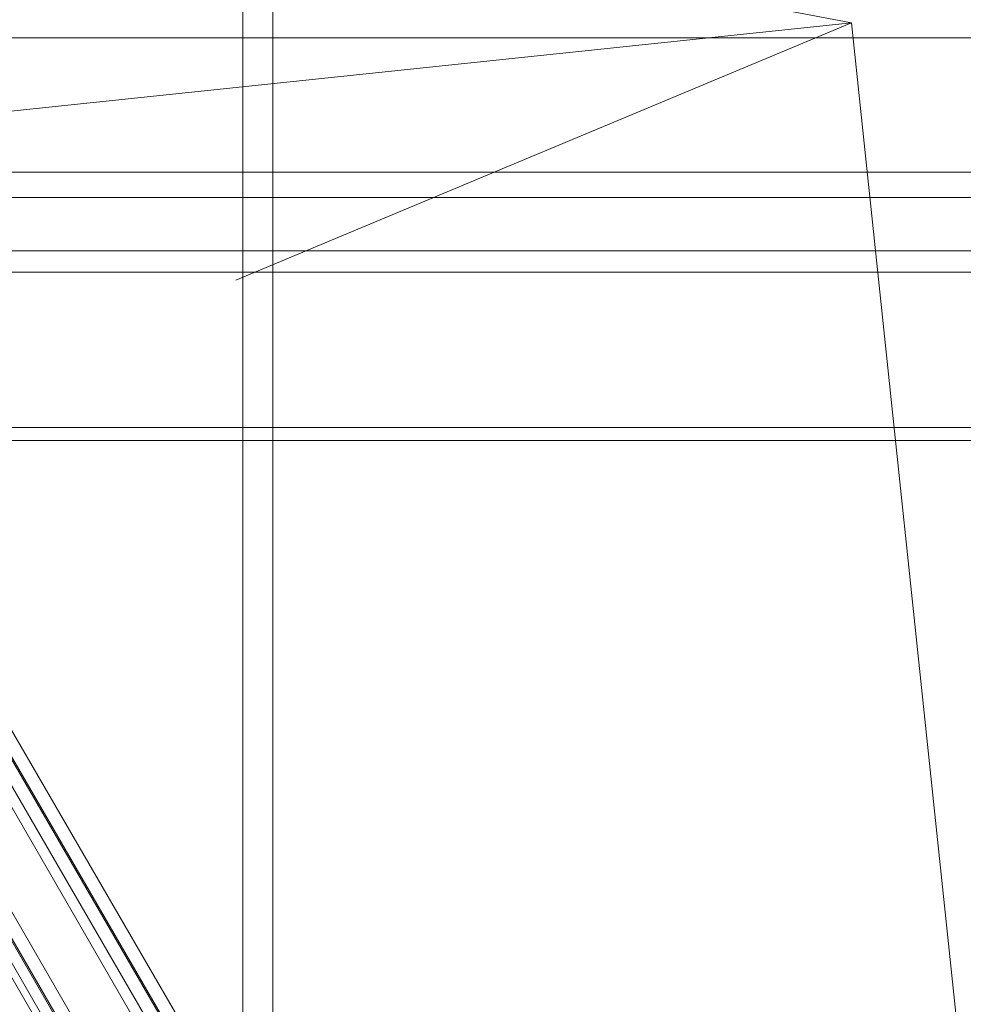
# Model space of a CAD drawing. Header units: millimetres. Extents: x -2233 to 61924, y -68080 to 6847.
# Tile 333 of 656: x 1511 to 1732, y -34735 to -34504. Entities that reach past the tile are written whole.
import ezdxf

# ---------------------------------------------------------------- set-up
doc = ezdxf.new("R2010")
doc.units = ezdxf.units.MM
for name, color, linetype, lineweight in [('COTAS_P', 1, 'Continuous', 0), ('frontal_C03', 7, 'Continuous', 0), ('frontal_C10', 7, 'Continuous', 0), ('frontal_secador', 7, 'Continuous', 0)]:
    doc.layers.add(name, color=color, linetype=linetype, lineweight=lineweight)
doc.dimstyles.new('R19_100', dxfattribs={"dimtxt": 250, "dimasz": 150, "dimexe": 150, "dimexo": 80, "dimgap": 100, "dimtad": 1, "dimtih": 1, "dimtoh": 1, "dimdsep": 46, "dimcen": 0.09, "dimadec": 0, "dimazin": 0, "dimtfac": 1, "dimtdec": 4, "dimtofl": 0, "dimtmove": 0, "dimatfit": 3, "dimfxl": 1, "dimtolj": 1, "dimtzin": 0, "dimarcsym": 0})

# ---------------------------------------------------------------- blocks, each defined once
blk = doc.blocks.new('DIM_R27_48')
at = {"layer": 'COTAS_P'}
for p, q in [((-1750, -34600), (-1600, -34555)), ((2600, -34600), (2450, -34555)), ((-1750, -35500), (-1750, -34600)), ((-1750, -34600), (2600, -34600)), ((-1750, -34600), (-1600, -34645)), ((2600, -34600), (2450, -34645)), ((2600, -35500), (2600, -34600))]:
    blk.add_line(p, q, dxfattribs=at)
blk.add_text('4350 P', height=250, dxfattribs=at).set_placement((425, -34500))
blk = doc.blocks.new('DIM_R27_50')
at = {"layer": 'COTAS_P'}
for p, q in [((1705.78, -34504.95), (1551.9, -34475.9)), ((-194.22, -34704.95), (1705.78, -34504.95)), ((1705.78, -34504.95), (1561.32, -34565.4)), ((1800, -35400), (1705.78, -34504.95)), ((-194.22, -34704.95), (-49.75, -34644.49)), ((-100, -35600), (-194.22, -34704.95)), ((-194.22, -34704.95), (-40.33, -34734))]:
    blk.add_line(p, q, dxfattribs=at)
blk.add_text('1910.5 P', height=250, rotation=6.009, dxfattribs=at).set_placement((745.32, -34505.49))

msp = doc.modelspace()

# ---------------------------------------------------------------- linework, layer by layer
at = {"layer": 'frontal_C03'}
for p, q in [((1563, -35975), (1563, -32996.942)), ((1570, -35975), (1570, -32996.942)), ((1563, -35975), (1563, -33266.434)), ((1570, -35975), (1570, -33266.434)), ((1563, -35975), (1563, -33805.417)), ((1570, -35975), (1570, -33805.417)), ((1563, -35975), (1563, -34411.773)), ((1570, -35975), (1570, -34411.773))]:
    msp.add_line(p, q, dxfattribs=at)
at = {"layer": 'frontal_C10'}
for p, q in [((663.367, -33231.698), (2094.387, -35698.973)), ((2097.346, -35698.973), (666.326, -33231.698)), ((2100.335, -35749.009), (650.335, -33249.009)), ((2092.818, -35732.647), (661.798, -33265.371)), ((664.757, -33265.371), (2095.777, -35732.647)), ((685.579, -33294.38), (2157.723, -35832.559)), ((706.294, -33294.38), (2178.437, -35832.559)), ((2182.383, -35832.559), (710.239, -33294.38)), ((2157.454, -35838.331), (685.31, -33300.153)), ((709.97, -33300.153), (2182.114, -35838.331))]:
    msp.add_line(p, q, dxfattribs=at)
at = {"layer": 'frontal_secador'}
for p, q in [((1325, -34508.5), (2125, -34508.5)), ((1400, -34540), (2200, -34540)), ((1400, -34546), (2200, -34546)), ((1325, -34558.5), (2125, -34558.5)), ((1325, -34563.5), (2125, -34563.5)), ((1400, -34600), (1790, -34600)), ((1400, -34603), (1790, -34603))]:
    msp.add_line(p, q, dxfattribs=at)

# ---------------------------------------------------------------- dimensions: what is measured, and where the dimension line sits
at = {"layer": 'COTAS_P'}
for p1, p2, picture, middle in [((-100, -35600), (1800, -35400), 'DIM_R27_50', (755.784, -34604.945)), ((-1750, -35500), (2600, -35500), 'DIM_R27_48', (425, -34600))]:
    dim = msp.add_aligned_dim(p1=p1, p2=p2, distance=900, text='<> P', dimstyle='R19_100', dxfattribs=at)
    dim.commit()
    dim.dimension.update_dxf_attribs({"geometry": picture, "text_midpoint": middle})

doc.saveas('drawing.dxf')
